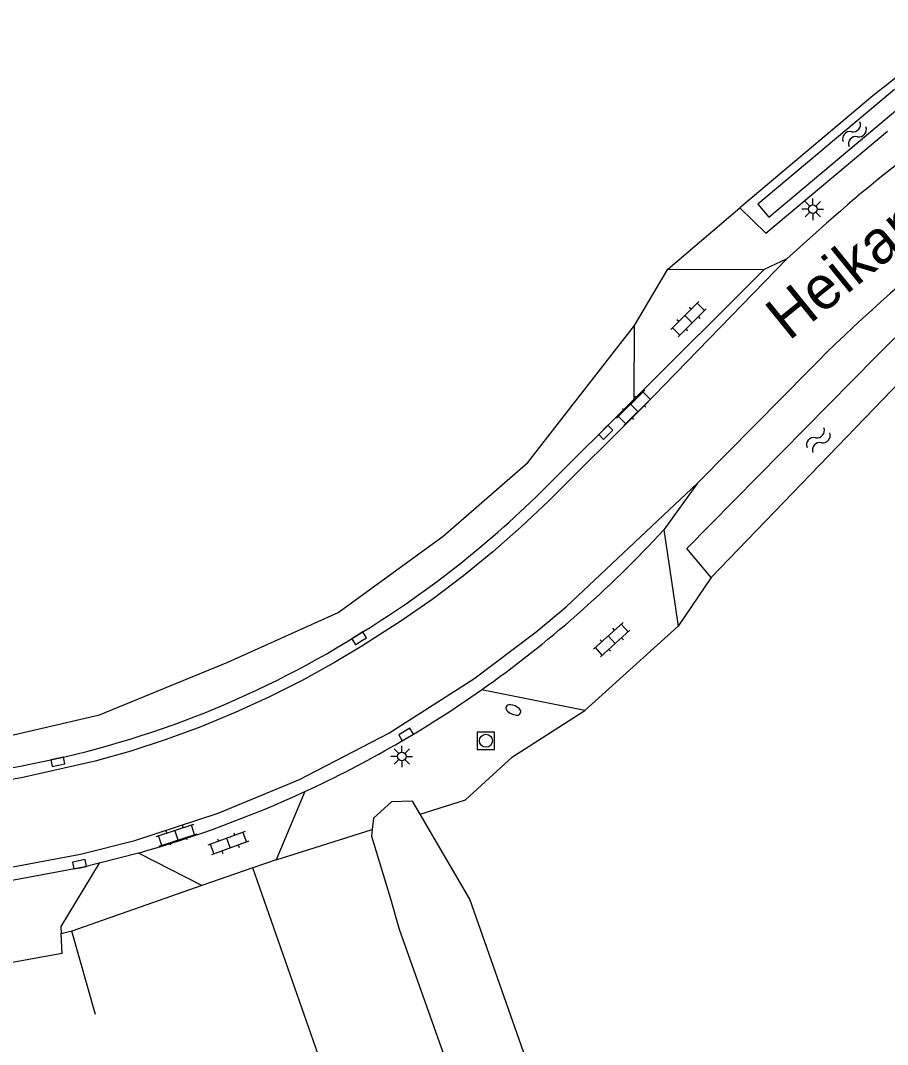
# Model space of a CAD drawing. Extents: x 136000 to 141000, y 400494 to 402006.
# Drawn here: x 139513.4 to 139563.4, y 401099.2 to 401158.3 of the extents above; entities that cross this region are included whole.
import ezdxf

# ---------------------------------------------------------------- set-up
doc = ezdxf.new("R2010")
doc.units = 0
for name, color, linetype in [('gg-afsc-erfafscheiding', 7, 'Continuous'), ('gg-afsc-hekwerk', 7, 'Continuous'), ('gg-anno-openbare ruimte label', 7, 'Continuous'), ('gg-knt-bronhoudergrens', 7, 'Continuous'), ('gg-knt-verharding', 7, 'Continuous'), ('gg-knt-verharding nz', 7, 'Continuous'), ('gg-kntw-bovenkant insteek waterloop', 7, 'Continuous'), ('gg-kntw-greppel-droge sloot', 7, 'Continuous'), ('gg-kntw-waterlijn', 7, 'Continuous'), ('gt-grn-groengrens', 7, 'Continuous'), ('gt-symb-brandkraan', 7, 'Continuous'), ('gt-symb-klinker verharding', 7, 'Continuous'), ('gt-symb-kolk', 7, 'Continuous'), ('gt-symb-lichtmast', 7, 'Continuous'), ('gt-symb-rioolschacht', 7, 'Continuous'), ('gt-symb-watersymbool', 7, 'Continuous')]:
    doc.layers.add(name, color=color, linetype=linetype)

# ---------------------------------------------------------------- blocks, each defined once
blk = doc.blocks.new('gt0-LMAST')
at = {"layer": 'gt-symb-lichtmast'}
for p, q in [((-0.005, 0.246), (-0.005, 0.621)), ((-0.182, 0.173), (-0.447, 0.438)), ((0.172, 0.173), (0.437, 0.438)), ((-0.255, -0.004), (-0.63, -0.004)), ((-0.182, -0.181), (-0.447, -0.446)), ((-0.005, -0.254), (-0.005, -0.629)), ((0.437, -0.446), (0.172, -0.181)), ((0.245, -0.004), (0.62, -0.004))]:
    blk.add_line(p, q, dxfattribs=at)
blk.add_circle((-0.005, -0.004), 0.25, dxfattribs=at)
blk = doc.blocks.new('gt0-WA')
at = {"layer": 'gt-symb-watersymbool'}
for centre, start, end in [((-0.323, 0.022), 28.07249, 151.92751), ((0.427, 0.422), 208.07248, 331.92751), ((-0.323, -0.428), 28.07249, 151.92751), ((0.427, -0.028), 208.07248, 331.92751)]:
    blk.add_arc(centre, 0.425, start, end, dxfattribs=at)
blk = doc.blocks.new('gt0-KOLK')
at = {"layer": 'gt-symb-kolk'}
blk.add_lwpolyline([(0, 0), (0.375, 0), (0.375, 0.4), (-0.375, 0.4), (-0.375, 0), (0, 0)], dxfattribs=at)
blk = doc.blocks.new('gt0-KL1')
at = {"layer": 'gt-symb-klinker verharding'}
for p, q in [((-1.15, 0.3), (1.15, 0.3)), ((-1, -0.3), (-1, 0.3)), ((-0.5, 0.3), (-0.5, 0.45)), ((0, -0.3), (0, 0.3)), ((0.5, 0.3), (0.5, 0.45)), ((1, -0.3), (1, 0.3)), ((-1.15, -0.3), (1.15, -0.3)), ((-0.5, -0.45), (-0.5, -0.3)), ((0.5, -0.45), (0.5, -0.3))]:
    blk.add_line(p, q, dxfattribs=at)
blk = doc.blocks.new('gt0-RS')
at = {"layer": 'gt-symb-rioolschacht'}
blk.add_lwpolyline([(-0.5, -0.5), (0.5, -0.5), (0.5, 0.5), (-0.5, 0.5)], close=True, dxfattribs=at)
blk.add_circle((0, 0), 0.375, dxfattribs=at)
blk = doc.blocks.new('gt0-BR')
at = {"layer": 'gt-symb-brandkraan'}
for centre, radius, start, end in [((-0.244, 0), 0.206, 107.56694, 252.43307), ((0.599, -2.664), 3, 106.89205, 107.56694), ((0, -0.691), 0.938, 73.10799, 106.89205), ((-0.599, -2.664), 3, 72.43309, 73.10799), ((0.244, 0), 0.206, 287.56695, 72.43309), ((0.599, 2.664), 3, 252.43307, 253.10797), ((0, 0.691), 0.938, 253.10797, 286.89206), ((-0.599, 2.664), 3, 286.89206, 287.56695)]:
    blk.add_arc(centre, radius, start, end, dxfattribs=at)

msp = doc.modelspace()

# ---------------------------------------------------------------- linework, layer by layer
at = {"layer": 'gg-afsc-erfafscheiding'}
for p, q in [((139516.33, 401105.741), (139515.716, 401105.587)), ((139517.693, 401100.93), (139516.33, 401105.741)), ((139515.775, 401104.445), (139515.716, 401105.587))]:
    msp.add_line(p, q, dxfattribs=at)
at = {"layer": 'gg-afsc-hekwerk'}
msp.add_line((139515.775, 401104.445), (139508.111, 401103.069), dxfattribs=at)
at = {"layer": 'gg-knt-bronhoudergrens'}
msp.add_line((139537.731, 401078.055), (139526.793, 401109.396), dxfattribs=at)
at = {"layer": 'gg-knt-verharding'}
for p, q in [((139559.505, 401146.247), (139557.612, 401144.546)), ((139557.612, 401144.546), (139556.316, 401143.944)), ((139548.799, 401136.447), (139556.316, 401143.944)), ((139548.827, 401140.7), (139550.746, 401143.953)), ((139550.746, 401143.953), (139556.316, 401143.944)), ((139548.799, 401136.447), (139548.827, 401140.7)), ((139543.72, 401131.382), (139548.799, 401136.447)), ((139552.468, 401131.603), (139550.508, 401128.908)), ((139550.508, 401128.908), (139551.334, 401123.355)), ((139532.734, 401122.763), (139533.195, 401123.049)), ((139551.334, 401123.355), (139545.946, 401118.479)), ((139545.946, 401118.479), (139539.982, 401119.669)), ((139489.005, 401110.767), (139513.37, 401115.273)), ((139529.796, 401113.801), (139528.127, 401109.854)), ((139520.177, 401110.248), (139517.912, 401109.67)), ((139523.84, 401108.383), (139520.177, 401110.248)), ((139528.127, 401109.854), (139526.793, 401109.396)), ((139526.793, 401109.396), (139523.84, 401108.383))]:
    msp.add_line(p, q, dxfattribs=at)
for points in [[(139558.9, 401138.126), (139552.6, 401131.737), (139552.468, 401131.603)], [(139517.912, 401109.67), (139517.006, 401109.438), (139505.748, 401107.331)], [(139517.912, 401109.67), (139515.691, 401106.003), (139515.716, 401105.587)]]:
    msp.add_lwpolyline(points, dxfattribs=at)
for centre, radius, start, end in [((139619.47, 401079.532), 89.704, 120.99362, 131.94999), ((139622.479, 401075.444), 89.282, 120.72027, 135.40665), ((139502.203, 401173.007), 58.791, 301.81402, 314.92569), ((139502.503, 401172.985), 65.171, 305.10598, 317.44289), ((139503.175, 401170.407), 56.069, 280.47678, 301.81618), ((139502.501, 401172.955), 65.148, 294.76929, 305.1219), ((139502.459, 401173.014), 65.219, 285.764, 294.78175)]:
    msp.add_arc(centre, radius, start, end, dxfattribs=at)
at = {"layer": 'gg-knt-verharding nz'}
for points in [[(139557.612, 401144.546), (139549.276, 401135.969), (139543.875, 401130.586), (139542.287, 401129.082), (139540.639, 401127.633), (139538.94, 401126.246), (139537.19, 401124.923), (139535.392, 401123.666), (139533.085, 401122.186), (139531.507, 401121.242), (139529.632, 401120.209), (139527.717, 401119.246), (139525.767, 401118.355), (139523.785, 401117.539), (139521.774, 401116.799), (139519.736, 401116.134), (139517.675, 401115.547), (139513.499, 401114.61), (139489.132, 401110.103)], [(139490.075, 401105.172), (139516.842, 401110.181), (139519.965, 401110.979), (139524.792, 401112.549), (139529.475, 401114.492), (139534.642, 401117.165), (139539.553, 401120.298), (139543.143, 401123.015), (139544.868, 401124.468), (139552.468, 401131.603)]]:
    msp.add_lwpolyline(points, dxfattribs=at)
at = {"layer": 'gg-kntw-bovenkant insteek waterloop'}
for p, q in [((139562.08, 401153.535), (139554.908, 401147.498)), ((139564.198, 401137.507), (139553.241, 401126.158))]:
    msp.add_line(p, q, dxfattribs=at)
for points in [[(139554.908, 401147.498), (139556.405, 401146.033), (139563.43, 401151.927)], [(139553.241, 401126.158), (139551.844, 401127.832), (139562.774, 401138.912)]]:
    msp.add_lwpolyline(points, dxfattribs=at)
for centre, radius, start, end in [((139597.583, 401111.273), 55.196, 121.53968, 130.03271), ((139612.6, 401089.761), 69.989, 119.76552, 135.39075)]:
    msp.add_arc(centre, radius, start, end, dxfattribs=at)
at = {"layer": 'gg-kntw-greppel-droge sloot'}
msp.add_line((139539.318, 401107.591), (139536.445, 401112.493), dxfattribs=at)
for points in [[(139536.445, 401112.493), (139536.011, 401113.234), (139534.789, 401113.211), (139533.746, 401112.257), (139533.674, 401111.614)], [(139533.674, 401111.614), (139533.63, 401111.226), (139534.716, 401107.678)], [(139534.716, 401107.678), (139535.237, 401105.854), (139544.275, 401080.376)], [(139661.162, 401100.418), (139561.533, 401047.46), (139560.506, 401047.309), (139539.318, 401107.591)]]:
    msp.add_lwpolyline(points, dxfattribs=at)
at = {"layer": 'gg-kntw-waterlijn'}
msp.add_lwpolyline([(139563.839, 401154.336), (139555.943, 401147.703), (139556.57, 401146.956), (139564.728, 401153.808)], dxfattribs=at)
at = {"layer": 'gt-grn-groengrens'}
for p, q in [((139550.746, 401143.953), (139554.908, 401147.498)), ((139553.241, 401126.158), (139551.334, 401123.355)), ((139528.127, 401109.854), (139533.674, 401111.614)), ((139523.84, 401108.383), (139516.33, 401105.741))]:
    msp.add_line(p, q, dxfattribs=at)
for points in [[(139433.309, 401091.242), (139436.31, 401094.276), (139443.412, 401099.032), (139452.582, 401104.066), (139461.181, 401106.977), (139470.838, 401109.358), (139477.21, 401110.335), (139487.308, 401112.07), (139493.294, 401113.055), (139503.779, 401114.782), (139510.22, 401116.446), (139517.934, 401118.221), (139525.342, 401121.264), (139531.704, 401124.14), (139537.778, 401128.54), (139542.658, 401132.799), (139548.827, 401140.7)], [(139536.445, 401112.493), (139539.069, 401113.326), (139541.778, 401115.795), (139545.946, 401118.479)]]:
    msp.add_lwpolyline(points, dxfattribs=at)

# ---------------------------------------------------------------- block references
at = {"layer": 'gt-symb-brandkraan', "rotation": -23.20611458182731}
msp.add_blockref('gt0-BR', (139541.828, 401118.514), dxfattribs=at)
at = {"layer": 'gt-symb-klinker verharding'}
for p, rotation in [((139551.943, 401141.074), 45), ((139548.809, 401135.951), -135.08104065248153), ((139547.505, 401122.565), 41.99999127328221), ((139522.381, 401111.28), 18.000074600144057), ((139525.369, 401110.819), -160.00710602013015)]:
    msp.add_blockref('gt0-KL1', p, dxfattribs=dict(at, rotation=rotation))
at = {"layer": 'gt-symb-kolk'}
for p, rotation in [((139547.305, 401134.394), 44.91895934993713), ((139533.026, 401122.476), 31.798912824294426), ((139535.736, 401116.923), 31.003067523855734), ((139515.564, 401115.315), 12.006708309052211), ((139516.819, 401109.402), 11.00666417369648)]:
    msp.add_blockref('gt0-KOLK', p, dxfattribs=dict(at, rotation=rotation))
at = {"layer": 'gt-symb-lichtmast'}
for p in [(139559.117, 401147.425), (139535.391, 401115.826)]:
    msp.add_blockref('gt0-LMAST', p, dxfattribs=at)
at = {"layer": 'gt-symb-rioolschacht'}
msp.add_blockref('gt0-RS', (139540.245, 401116.729), dxfattribs=at)
at = {"layer": 'gt-symb-watersymbool'}
for p, rotation in [((139561.488, 401151.711), 49.541618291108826), ((139559.404, 401134.045), 49.541618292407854)]:
    msp.add_blockref('gt0-WA', p, dxfattribs=dict(at, rotation=rotation))

# ---------------------------------------------------------------- texts
at = {"layer": 'gg-anno-openbare ruimte label'}
msp.add_text('Heikantsebaan', height=2.5, rotation=39, dxfattribs=at).set_placement((139557.734, 401139.782))

doc.saveas('drawing.dxf')
